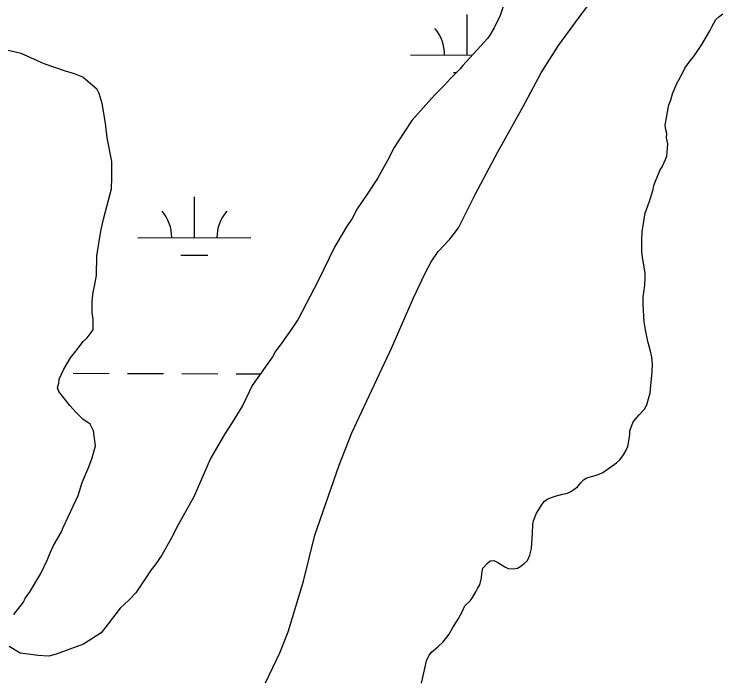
# Model space of a CAD drawing. Extents: x 3172297 to 3210190, y 958463 to 983887.
# Drawn here: x 3188356 to 3188982, y 965781 to 966370 of the extents above; entities that cross this region are included whole.
import ezdxf

# ---------------------------------------------------------------- set-up
doc = ezdxf.new("R2010")
doc.units = 0
for name, color, linetype in [('V-ROAD-CNTR', 7, 'Continuous'), ('V-SITE-VEGE', 7, 'Continuous'), ('V-TOPO-SHOR', 7, 'Continuous'), ('V-WETL-SWMP', 7, 'Continuous')]:
    doc.layers.add(name, color=color, linetype=linetype)

msp = doc.modelspace()

# ---------------------------------------------------------------- linework, layer by layer
at = {"layer": 'V-ROAD-CNTR'}
msp.add_lwpolyline([(3188578.5, 965779.47), (3188590.98, 965806.13), (3188598.5, 965824.46), (3188611.85, 965869.25), (3188622.08, 965909.78), (3188643.51, 965971.79), (3188654.7, 966000.3), (3188689.95, 966075.66), (3188709.04, 966119.55), (3188719.51, 966141.21), (3188724.65, 966151.4), (3188730.72, 966160.48), (3188741.04, 966171.24), (3188748.77, 966181.43), (3188763.66, 966210.7), (3188783.32, 966247.92), (3188805.93, 966288.67), (3188821.73, 966318.31), (3188837, 966342.4), (3188855.6, 966367.6), (3188891.86, 966415.61)], dxfattribs=at)
at = {"layer": 'V-SITE-VEGE'}
for p, q in [((3188976.17, 966365.24), (3188978.75, 966367.84)), ((3188978.75, 966367.84), (3188982.25, 966370.26)), ((3188972.49, 966358.95), (3188976.17, 966365.24)), ((3188963.85, 966343.39), (3188970.84, 966355.43)), ((3188970.84, 966355.43), (3188972.49, 966358.95)), ((3188958.33, 966335.23), (3188963.85, 966343.39)), ((3188953.36, 966328.74), (3188956.49, 966332.27)), ((3188956.49, 966332.27), (3188958.33, 966335.23)), ((3188948.57, 966322.26), (3188953.36, 966328.74)), ((3188943.24, 966311.52), (3188946.92, 966318.55)), ((3188946.92, 966318.55), (3188948.57, 966322.26)), ((3188941.59, 966308.74), (3188943.24, 966311.52)), ((3188937.73, 966299.67), (3188939.75, 966304.85)), ((3188939.75, 966304.85), (3188941.59, 966308.74)), ((3188936.27, 966294.48), (3188937.73, 966299.67)), ((3188934.62, 966290.04), (3188936.27, 966294.48)), ((3188931.36, 966271.91), (3188934.62, 966290.04)), ((3188931.92, 966268.03), (3188931.36, 966271.91)), ((3188932.67, 966264.7), (3188931.92, 966268.03)), ((3188932.5, 966260.82), (3188932.67, 966264.7)), ((3188933.63, 966255.46), (3188932.5, 966260.82)), ((3188933.46, 966251.76), (3188933.63, 966255.46)), ((3188932.74, 966244.73), (3188933.46, 966251.76)), ((3188931.64, 966241.77), (3188932.74, 966244.73)), ((3188928.7, 966235.29), (3188931.64, 966241.77)), ((3188922.83, 966222.7), (3188926.86, 966232.7)), ((3188926.86, 966232.7), (3188928.7, 966235.29)), ((3188920.63, 966215.11), (3188921.36, 966218.63)), ((3188921.36, 966218.63), (3188922.83, 966222.7)), ((3188918.07, 966206.6), (3188920.63, 966215.11)), ((3188915.87, 966199.93), (3188918.07, 966206.6)), ((3188913.67, 966194.56), (3188915.87, 966199.93)), ((3188912.4, 966186.98), (3188913.67, 966194.56)), ((3188912.04, 966183.1), (3188912.4, 966186.98)), ((3188911.14, 966178.47), (3188912.04, 966183.1)), ((3188910.61, 966170.15), (3188911.14, 966178.47)), ((3188910.82, 966160.72), (3188910.61, 966170.15)), ((3188911.02, 966157.39), (3188910.82, 966160.72)), ((3188911.59, 966153.51), (3188911.02, 966157.39)), ((3188912.34, 966150.55), (3188911.59, 966153.51)), ((3188913.66, 966140.94), (3188912.34, 966150.55)), ((3188913.33, 966130.77), (3188913.67, 966137.43)), ((3188913.67, 966137.43), (3188913.66, 966140.94)), ((3188912.61, 966124.11), (3188913.33, 966130.77)), ((3188911.88, 966120.42), (3188912.61, 966124.11)), ((3188911.9, 966113.57), (3188911.88, 966120.42)), ((3188912.87, 966098.23), (3188911.9, 966113.57)), ((3188913.25, 966094.72), (3188912.87, 966098.23)), ((3188913.82, 966091.39), (3188913.25, 966094.72)), ((3188915.89, 966080.86), (3188913.82, 966091.39)), ((3188917.95, 966073.65), (3188915.89, 966080.86)), ((3188919.45, 966067.19), (3188917.95, 966073.65)), ((3188920.21, 966060.9), (3188919.45, 966067.19)), ((3188919.86, 966054.25), (3188920.21, 966060.9)), ((3188918.07, 966035.75), (3188919.86, 966054.25)), ((3188915.15, 966025.02), (3188918.07, 966035.75)), ((3188912.94, 966021.31), (3188915.15, 966025.02)), ((3188908.33, 966016.3), (3188912.94, 966021.31)), ((3188902.99, 966010), (3188908.33, 966016.3)), ((3188900.06, 966002.04), (3188902.99, 966010)), ((3188899.17, 965992.98), (3188900.07, 965998.9)), ((3188900.07, 965998.9), (3188900.06, 966002.04)), ((3188898.26, 965988.35), (3188899.17, 965992.98)), ((3188896.6, 965984.46), (3188898.26, 965988.35)), ((3188891.27, 965976.49), (3188894.58, 965980.76)), ((3188894.58, 965980.76), (3188896.6, 965984.46)), ((3188881.31, 965968.7), (3188888.32, 965973.9)), ((3188888.32, 965973.9), (3188891.27, 965976.49)), ((3188876.33, 965965.35), (3188881.31, 965968.7)), ((3188862.11, 965960.5), (3188866.35, 965961.62)), ((3188866.35, 965961.62), (3188869.49, 965962.74)), ((3188869.49, 965962.74), (3188873, 965963.68)), ((3188873, 965963.68), (3188876.33, 965965.35)), ((3188854, 965952.71), (3188856.94, 965956.05)), ((3188856.94, 965956.05), (3188859.15, 965958.83)), ((3188859.15, 965958.83), (3188862.11, 965960.5)), ((3188845.14, 965947.13), (3188847.91, 965948.43)), ((3188847.91, 965948.43), (3188850.68, 965950.11)), ((3188850.68, 965950.11), (3188854, 965952.71)), ((3188824.82, 965940.04), (3188827.78, 965942.08)), ((3188827.78, 965942.08), (3188834.24, 965944.32)), ((3188834.24, 965944.32), (3188840.52, 965946.19)), ((3188840.52, 965946.19), (3188845.14, 965947.13)), ((3188817.83, 965929.48), (3188822.61, 965937.26)), ((3188822.61, 965937.26), (3188824.82, 965940.04)), ((3188815.08, 965922.45), (3188817.83, 965929.48)), ((3188814.19, 965911.72), (3188814.35, 965919.3)), ((3188814.35, 965919.3), (3188815.08, 965922.45)), ((3188813.31, 965898.22), (3188814.19, 965911.72)), ((3188811.85, 965892.11), (3188813.31, 965898.22)), ((3188809.65, 965887.48), (3188811.85, 965892.11)), ((3188774.34, 965885.33), (3188776.92, 965887.19)), ((3188776.92, 965887.19), (3188780.06, 965887.57)), ((3188780.06, 965887.57), (3188783.58, 965885.92)), ((3188783.58, 965885.92), (3188789.88, 965881.87)), ((3188806.88, 965884.88), (3188809.65, 965887.48)), ((3188769.38, 965876.07), (3188770.28, 965880.88)), ((3188770.28, 965880.88), (3188774.34, 965885.33)), ((3188789.88, 965881.87), (3188792.66, 965880.4)), ((3188792.66, 965880.4), (3188797.1, 965880.23)), ((3188797.1, 965880.23), (3188800.79, 965880.79)), ((3188800.79, 965880.79), (3188803.93, 965882.47)), ((3188803.93, 965882.47), (3188806.88, 965884.88)), ((3188769.2, 965872.19), (3188769.38, 965876.07)), ((3188767.75, 965866.08), (3188769.2, 965872.19)), ((3188764.25, 965859.78), (3188765.72, 965862.93)), ((3188765.72, 965862.93), (3188767.75, 965866.08)), ((3188759.1, 965852), (3188760.94, 965854.41)), ((3188760.94, 965854.41), (3188764.25, 965859.78)), ((3188754.49, 965847.36), (3188759.1, 965852)), ((3188751.56, 965841.07), (3188752.84, 965844.4)), ((3188752.84, 965844.4), (3188754.49, 965847.36)), ((3188747.88, 965834.77), (3188751.56, 965841.07)), ((3188743.83, 965828.47), (3188747.88, 965834.77)), ((3188740.71, 965822.36), (3188743.83, 965828.47)), ((3188735.18, 965815.68), (3188740.71, 965822.36)), ((3188724.86, 965806.59), (3188730.57, 965811.23)), ((3188730.57, 965811.23), (3188735.18, 965815.68)), ((3188723.02, 965803.99), (3188724.86, 965806.59)), ((3188717.17, 965782.9), (3188720.63, 965798.81)), ((3188720.63, 965798.81), (3188723.02, 965803.99)), ((3188716.07, 965779.19), (3188717.17, 965782.9))]:
    msp.add_line(p, q, dxfattribs=at)
at = {"layer": 'V-TOPO-SHOR'}
for points in [[(3188822.61, 965937.26), (3188824.82, 965940.04), (3188827.78, 965942.08), (3188834.24, 965944.32), (3188840.52, 965946.19), (3188845.14, 965947.13), (3188847.91, 965948.44), (3188850.68, 965950.11), (3188854, 965952.71), (3188856.94, 965956.05), (3188859.15, 965958.83), (3188862.11, 965960.5), (3188866.35, 965961.62), (3188869.49, 965962.74), (3188873, 965963.68), (3188876.33, 965965.35), (3188881.31, 965968.7), (3188888.32, 965973.9), (3188891.27, 965976.5), (3188894.58, 965980.76), (3188896.6, 965984.46), (3188898.26, 965988.35), (3188899.17, 965992.98), (3188900.07, 965998.9), (3188900.06, 966002.04), (3188902.99, 966010), (3188908.33, 966016.3), (3188912.94, 966021.31), (3188915.15, 966025.02), (3188918.07, 966035.75), (3188919.86, 966054.25), (3188920.21, 966060.9), (3188919.45, 966067.19), (3188917.95, 966073.65), (3188915.89, 966080.86), (3188913.82, 966091.39), (3188913.25, 966094.72), (3188912.87, 966098.23), (3188911.9, 966113.57), (3188911.88, 966120.42), (3188912.61, 966124.11), (3188913.33, 966130.77), (3188913.67, 966137.43), (3188913.66, 966140.94), (3188912.34, 966150.55), (3188911.59, 966153.51), (3188911.02, 966157.39), (3188910.82, 966160.72), (3188910.61, 966170.15), (3188911.14, 966178.47), (3188912.04, 966183.1), (3188912.4, 966186.98), (3188913.67, 966194.56), (3188915.87, 966199.93), (3188918.07, 966206.6), (3188920.63, 966215.11), (3188921.36, 966218.63), (3188922.83, 966222.7), (3188926.86, 966232.7), (3188928.7, 966235.29), (3188931.64, 966241.77), (3188932.74, 966244.73), (3188933.46, 966251.76), (3188933.63, 966255.46), (3188932.5, 966260.82), (3188932.67, 966264.7), (3188931.92, 966268.03), (3188931.36, 966271.91), (3188934.62, 966290.04), (3188936.27, 966294.48), (3188937.73, 966299.67), (3188939.75, 966304.85), (3188941.59, 966308.74), (3188943.24, 966311.52), (3188946.92, 966318.55), (3188948.57, 966322.26), (3188953.36, 966328.74), (3188956.49, 966332.27), (3188958.33, 966335.23), (3188963.85, 966343.39), (3188970.84, 966355.43), (3188972.49, 966358.95), (3188976.17, 966365.24), (3188978.75, 966367.84), (3188982.25, 966370.26)], [(3188716.07, 965779.19), (3188717.17, 965782.9), (3188720.63, 965798.81), (3188723.02, 965803.99), (3188724.86, 965806.59), (3188730.57, 965811.23), (3188735.18, 965815.68), (3188740.71, 965822.36), (3188743.83, 965828.47), (3188747.88, 965834.77), (3188751.56, 965841.07), (3188752.84, 965844.4), (3188754.49, 965847.36), (3188759.1, 965852), (3188760.94, 965854.41), (3188764.25, 965859.78), (3188765.72, 965862.93), (3188767.75, 965866.08), (3188769.2, 965872.19), (3188769.38, 965876.07), (3188770.28, 965880.88), (3188774.34, 965885.33), (3188776.92, 965887.19), (3188780.06, 965887.57), (3188783.58, 965885.92), (3188789.88, 965881.87), (3188792.66, 965880.4), (3188797.1, 965880.23), (3188800.79, 965880.79), (3188803.93, 965882.47), (3188806.88, 965884.88), (3188809.65, 965887.48), (3188811.85, 965892.11), (3188813.31, 965898.22), (3188814.19, 965911.72), (3188814.35, 965919.3), (3188815.08, 965922.45), (3188817.83, 965929.48), (3188822.61, 965937.26)]]:
    msp.add_lwpolyline(points, dxfattribs=at)
at = {"layer": 'V-WETL-SWMP'}
for p, q in [((3188756.4, 966333.93), (3188756.49, 966369.93)), ((3188706.4, 966334.05), (3188760.97, 966333.92)), ((3188744.36, 966318.53), (3188746.92, 966318.52)), ((3188515.53, 966172.66), (3188515.62, 966208.66)), ((3188465.53, 966172.79), (3188565.53, 966172.54)), ((3188503.49, 966157.26), (3188527.49, 966157.2)), ((3188408.39, 966052.86), (3188440.39, 966052.78)), ((3188456.39, 966052.74), (3188488.39, 966052.66)), ((3188504.39, 966052.62), (3188536.39, 966052.54)), ((3188552.39, 966052.5), (3188573.93, 966052.45))]:
    msp.add_line(p, q, dxfattribs=at)
for points in [[(3188794.58, 966395.83), (3188785.75, 966369.04), (3188780.33, 966358.11), (3188776.38, 966351.66), (3188774.41, 966348.68), (3188752.68, 966324.82), (3188750.21, 966321.83), (3188741.81, 966313.38), (3188736.38, 966307.41), (3188727.49, 966298.46), (3188707.73, 966276.09), (3188701.32, 966266.66), (3188691.95, 966252.25), (3188686.04, 966240.83), (3188677.17, 966224.94), (3188668.29, 966211.04), (3188659.41, 966198.12), (3188654.98, 966189.68), (3188650.04, 966182.23), (3188642.16, 966169.32), (3188639.69, 966164.85), (3188624.92, 966134.56), (3188607.19, 966100.8), (3188601.27, 966091.86), (3188592.88, 966079.94), (3188586.96, 966071.99), (3188584.5, 966067.52), (3188566.73, 966042.18), (3188558.36, 966024.81), (3188549, 966009.41), (3188542.58, 965999.47), (3188529.77, 965977.62), (3188515.01, 965943.87), (3188501.21, 965919.04), (3188495.3, 965907.62), (3188486.92, 965892.23), (3188481, 965883.79), (3188477.55, 965879.31), (3188463.74, 965858.95), (3188457.81, 965852.48), (3188449.9, 965845.52), (3188439.54, 965831.61), (3188433.12, 965823.66), (3188417.79, 965813.69), (3188393.53, 965804.69), (3188387.09, 965803.18), (3188377.18, 965803.65), (3188371.23, 965804.62), (3188361.8, 965805.58), (3188351.87, 965811.5)], [(3188399.61, 965916.73), (3188412.9, 965945.03), (3188416.33, 965956.44), (3188422.23, 965970.34), (3188425.18, 965978.28), (3188428.12, 965988.69), (3188426.59, 966002.07), (3188423.6, 966008.01), (3188417.14, 966012.45), (3188411.17, 966018.38), (3188405.7, 966024.31), (3188395.75, 966036.67), (3188394.75, 966040.14), (3188395.73, 966044.1), (3188396.21, 966047.57), (3188400.15, 966056.51), (3188406.06, 966066.44), (3188411, 966072.41), (3188413.47, 966075.88), (3188417.42, 966080.85), (3188420.87, 966084.33), (3188426.3, 966091.29), (3188426.27, 966100.71), (3188425.26, 966106.65), (3188425.23, 966116.57), (3188426.2, 966124.5), (3188427.17, 966128.47), (3188429.12, 966139.38), (3188429.56, 966156.73), (3188432.96, 966178.55), (3188435.4, 966188.96), (3188441.28, 966211.29), (3188442.25, 966215.75), (3188442.72, 966225.67), (3188442.67, 966240.04), (3188438.64, 966260.85), (3188437.11, 966273.73), (3188434.08, 966291.07), (3188431.57, 966299.98), (3188429.58, 966303.44), (3188417.15, 966314.31), (3188409.71, 966317.26), (3188401.77, 966319.71), (3188382.91, 966326.09), (3188362.56, 966335.44), (3188351.15, 966337.89)], [(3188356.24, 965839.76), (3188364.63, 965850.7), (3188366.11, 965854.17), (3188370.06, 965859.14), (3188379.92, 965876.02), (3188385.82, 965888.43), (3188388.28, 965894.39), (3188391.23, 965900.84), (3188398.14, 965912.76), (3188399.61, 965916.73)]]:
    msp.add_lwpolyline(points, dxfattribs=at)
for centre, start, end in [((3188701.16, 966334.54), 359.0865, 40.63016), ((3188460.29, 966173.27), 359.0865, 40.63016), ((3188570.77, 966173), 139.0865, 180.63016)]:
    msp.add_arc(centre, 35.25, start, end, dxfattribs=at)

doc.saveas('drawing.dxf')
